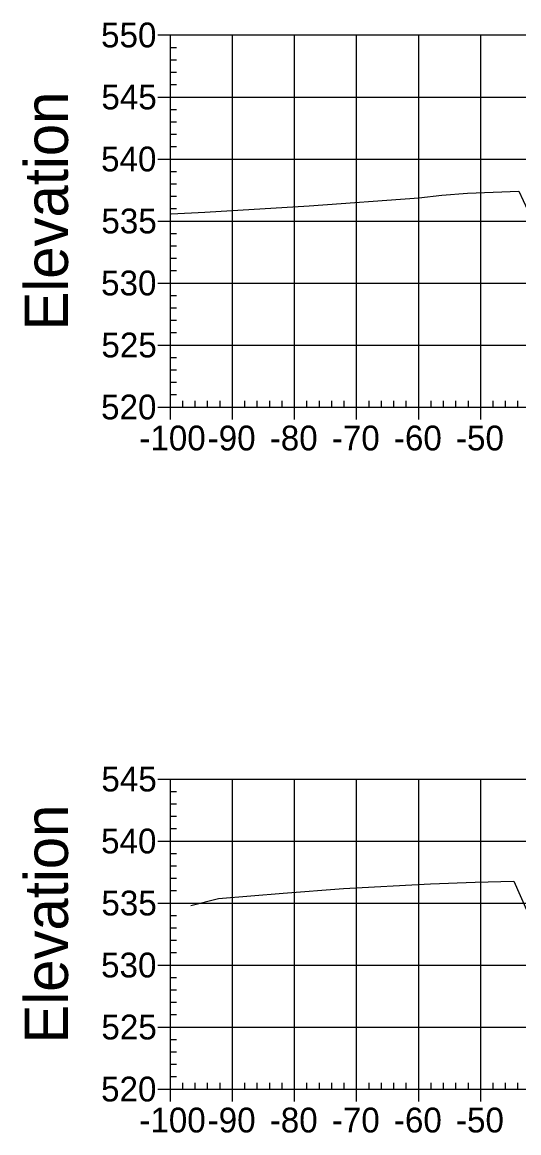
# Model space of a CAD drawing. Extents: x 704834 to 709892, y 372981 to 377533.
# Drawn here: x 707456 to 707536, y 376963.8 to 377142.9 of the extents above; entities that cross this region are included whole.
import ezdxf

# ---------------------------------------------------------------- set-up
doc = ezdxf.new("R2010")
doc.units = 0
for name, color, linetype in [('57', 7, 'Continuous'), ('60', 7, 'Continuous'), ('Existing', 7, 'Continuous')]:
    doc.layers.add(name, color=color, linetype=linetype)

msp = doc.modelspace()

# ---------------------------------------------------------------- linework, layer by layer
at = {"layer": '57'}
for p, q in [((707477.91, 377140.82), (707479.91, 377140.82)), ((707479.91, 377140.82), (707679.91, 377140.82)), ((707479.91, 377080.82), (707479.91, 377140.82)), ((707479.91, 377080.82), (707479.91, 377140.82)), ((707489.91, 377080.82), (707489.91, 377140.82)), ((707499.91, 377080.82), (707499.91, 377140.82)), ((707509.91, 377080.82), (707509.91, 377140.82)), ((707519.91, 377080.82), (707519.91, 377140.82)), ((707529.91, 377080.82), (707529.91, 377140.82)), ((707479.91, 377138.82), (707480.91, 377138.82)), ((707479.91, 377136.82), (707480.91, 377136.82)), ((707479.91, 377134.82), (707480.91, 377134.82)), ((707479.91, 377132.82), (707480.91, 377132.82)), ((707477.91, 377130.82), (707479.91, 377130.82)), ((707479.91, 377130.82), (707679.91, 377130.82)), ((707479.91, 377128.82), (707480.91, 377128.82)), ((707479.91, 377126.82), (707480.91, 377126.82)), ((707479.91, 377124.82), (707480.91, 377124.82)), ((707479.91, 377122.82), (707480.91, 377122.82)), ((707477.91, 377120.82), (707479.91, 377120.82)), ((707479.91, 377120.82), (707679.91, 377120.82)), ((707479.91, 377118.82), (707480.91, 377118.82)), ((707479.91, 377116.82), (707480.91, 377116.82)), ((707479.91, 377114.82), (707480.91, 377114.82)), ((707479.91, 377112.82), (707480.91, 377112.82)), ((707477.91, 377110.82), (707479.91, 377110.82)), ((707479.91, 377110.82), (707679.91, 377110.82)), ((707479.91, 377108.82), (707480.91, 377108.82)), ((707479.91, 377106.82), (707480.91, 377106.82)), ((707479.91, 377104.82), (707480.91, 377104.82)), ((707479.91, 377102.82), (707480.91, 377102.82)), ((707477.91, 377100.82), (707479.91, 377100.82)), ((707479.91, 377100.82), (707679.91, 377100.82)), ((707479.91, 377098.82), (707480.91, 377098.82)), ((707479.91, 377096.82), (707480.91, 377096.82)), ((707479.91, 377094.82), (707480.91, 377094.82)), ((707479.91, 377092.82), (707480.91, 377092.82)), ((707477.91, 377090.82), (707479.91, 377090.82)), ((707479.91, 377090.82), (707679.91, 377090.82)), ((707479.91, 377088.82), (707480.91, 377088.82)), ((707479.91, 377086.82), (707480.91, 377086.82)), ((707479.91, 377084.82), (707480.91, 377084.82)), ((707479.91, 377082.82), (707480.91, 377082.82)), ((707481.91, 377080.82), (707481.91, 377081.82)), ((707483.91, 377080.82), (707483.91, 377081.82)), ((707485.91, 377080.82), (707485.91, 377081.82)), ((707487.91, 377080.82), (707487.91, 377081.82)), ((707491.91, 377080.82), (707491.91, 377081.82)), ((707493.91, 377080.82), (707493.91, 377081.82)), ((707495.91, 377080.82), (707495.91, 377081.82)), ((707497.91, 377080.82), (707497.91, 377081.82)), ((707501.91, 377080.82), (707501.91, 377081.82)), ((707503.91, 377080.82), (707503.91, 377081.82)), ((707505.91, 377080.82), (707505.91, 377081.82)), ((707507.91, 377080.82), (707507.91, 377081.82)), ((707511.91, 377080.82), (707511.91, 377081.82)), ((707513.91, 377080.82), (707513.91, 377081.82)), ((707515.91, 377080.82), (707515.91, 377081.82)), ((707517.91, 377080.82), (707517.91, 377081.82)), ((707521.91, 377080.82), (707521.91, 377081.82)), ((707523.91, 377080.82), (707523.91, 377081.82)), ((707525.91, 377080.82), (707525.91, 377081.82)), ((707527.91, 377080.82), (707527.91, 377081.82)), ((707531.91, 377080.82), (707531.91, 377081.82)), ((707533.91, 377080.82), (707533.91, 377081.82)), ((707535.91, 377080.82), (707535.91, 377081.82)), ((707477.91, 377080.82), (707479.91, 377080.82)), ((707479.91, 377080.82), (707679.91, 377080.82)), ((707479.91, 377080.82), (707679.91, 377080.82)), ((707479.91, 377078.82), (707479.91, 377080.82)), ((707489.91, 377078.82), (707489.91, 377080.82)), ((707499.91, 377078.82), (707499.91, 377080.82)), ((707509.91, 377078.82), (707509.91, 377080.82)), ((707519.91, 377078.82), (707519.91, 377080.82)), ((707529.91, 377078.82), (707529.91, 377080.82)), ((707477.91, 377020.82), (707479.91, 377020.82)), ((707479.91, 377020.82), (707679.91, 377020.82)), ((707479.91, 376970.82), (707479.91, 377020.82)), ((707479.91, 376970.82), (707479.91, 377020.82)), ((707489.91, 376970.82), (707489.91, 377020.82)), ((707499.91, 376970.82), (707499.91, 377020.82)), ((707509.91, 376970.82), (707509.91, 377020.82)), ((707519.91, 376970.82), (707519.91, 377020.82)), ((707529.91, 376970.82), (707529.91, 377020.82)), ((707479.91, 377018.82), (707480.91, 377018.82)), ((707479.91, 377016.82), (707480.91, 377016.82)), ((707479.91, 377014.82), (707480.91, 377014.82)), ((707479.91, 377012.82), (707480.91, 377012.82)), ((707477.91, 377010.82), (707479.91, 377010.82)), ((707479.91, 377010.82), (707679.91, 377010.82)), ((707479.91, 377008.82), (707480.91, 377008.82)), ((707479.91, 377006.82), (707480.91, 377006.82)), ((707479.91, 377004.82), (707480.91, 377004.82)), ((707479.91, 377002.82), (707480.91, 377002.82)), ((707477.91, 377000.82), (707479.91, 377000.82)), ((707479.91, 377000.82), (707679.91, 377000.82)), ((707479.91, 376998.82), (707480.91, 376998.82)), ((707479.91, 376996.82), (707480.91, 376996.82)), ((707479.91, 376994.82), (707480.91, 376994.82)), ((707479.91, 376992.82), (707480.91, 376992.82)), ((707477.91, 376990.82), (707479.91, 376990.82)), ((707479.91, 376990.82), (707679.91, 376990.82)), ((707479.91, 376988.82), (707480.91, 376988.82)), ((707479.91, 376986.82), (707480.91, 376986.82)), ((707479.91, 376984.82), (707480.91, 376984.82)), ((707479.91, 376982.82), (707480.91, 376982.82)), ((707477.91, 376980.82), (707479.91, 376980.82)), ((707479.91, 376980.82), (707679.91, 376980.82)), ((707479.91, 376978.82), (707480.91, 376978.82)), ((707479.91, 376976.82), (707480.91, 376976.82)), ((707479.91, 376974.82), (707480.91, 376974.82)), ((707479.91, 376972.82), (707480.91, 376972.82)), ((707477.91, 376970.82), (707479.91, 376970.82)), ((707479.91, 376970.82), (707679.91, 376970.82)), ((707479.91, 376970.82), (707679.91, 376970.82)), ((707479.91, 376968.82), (707479.91, 376970.82)), ((707481.91, 376970.82), (707481.91, 376971.82)), ((707483.91, 376970.82), (707483.91, 376971.82)), ((707485.91, 376970.82), (707485.91, 376971.82)), ((707487.91, 376970.82), (707487.91, 376971.82)), ((707489.91, 376968.82), (707489.91, 376970.82)), ((707491.91, 376970.82), (707491.91, 376971.82)), ((707493.91, 376970.82), (707493.91, 376971.82)), ((707495.91, 376970.82), (707495.91, 376971.82)), ((707497.91, 376970.82), (707497.91, 376971.82)), ((707499.91, 376968.82), (707499.91, 376970.82)), ((707501.91, 376970.82), (707501.91, 376971.82)), ((707503.91, 376970.82), (707503.91, 376971.82)), ((707505.91, 376970.82), (707505.91, 376971.82)), ((707507.91, 376970.82), (707507.91, 376971.82)), ((707509.91, 376968.82), (707509.91, 376970.82)), ((707511.91, 376970.82), (707511.91, 376971.82)), ((707513.91, 376970.82), (707513.91, 376971.82)), ((707515.91, 376970.82), (707515.91, 376971.82)), ((707517.91, 376970.82), (707517.91, 376971.82)), ((707519.91, 376968.82), (707519.91, 376970.82)), ((707521.91, 376970.82), (707521.91, 376971.82)), ((707523.91, 376970.82), (707523.91, 376971.82)), ((707525.91, 376970.82), (707525.91, 376971.82)), ((707527.91, 376970.82), (707527.91, 376971.82)), ((707529.91, 376968.82), (707529.91, 376970.82)), ((707531.91, 376970.82), (707531.91, 376971.82)), ((707533.91, 376970.82), (707533.91, 376971.82)), ((707535.91, 376970.82), (707535.91, 376971.82))]:
    msp.add_line(p, q, dxfattribs=at)
at = {"layer": 'Existing'}
for points in [[(707479.91, 377112), (707480.06, 377111.99), (707485.45, 377112.25), (707502.29, 377113.27), (707519.92, 377114.54), (707523.66, 377115), (707527.8, 377115.31), (707536.02, 377115.61), (707537.42, 377112.6)], [(707483.19, 377000.4), (707487.64, 377001.55), (707498.09, 377002.39), (707507.81, 377003.16), (707521.79, 377003.94), (707529.02, 377004.19), (707535.22, 377004.34), (707537.52, 376999.25)]]:
    msp.add_lwpolyline(points, dxfattribs=at)

# ---------------------------------------------------------------- texts
at = {"layer": '57'}
for s, p in [('550', (707468.74, 377138.82)), ('545', (707468.79, 377128.82)), ('540', (707468.74, 377118.82)), ('535', (707468.79, 377108.82)), ('530', (707468.74, 377098.82)), ('525', (707468.79, 377088.82)), ('520', (707468.74, 377078.82)), ('-100', (707474.9, 377073.82)), ('-90', (707485.91, 377073.82)), ('-80', (707495.91, 377073.82)), ('-70', (707505.91, 377073.82)), ('-60', (707515.91, 377073.82)), ('-50', (707525.91, 377073.82)), ('545', (707468.79, 377018.82)), ('540', (707468.74, 377008.82)), ('535', (707468.79, 376998.82)), ('530', (707468.74, 376988.82)), ('525', (707468.79, 376978.82)), ('520', (707468.74, 376968.82)), ('-100', (707474.9, 376963.82)), ('-90', (707485.91, 376963.82)), ('-80', (707495.91, 376963.82)), ('-70', (707505.91, 376963.82)), ('-60', (707515.91, 376963.82)), ('-50', (707525.91, 376963.82))]:
    msp.add_text(s, height=4, dxfattribs=at).set_placement(p)
at = {"layer": '60'}
for p in [(707463.41, 377093.18), (707463.41, 376978.18)]:
    msp.add_text('Elevation', height=7, rotation=90, dxfattribs=at).set_placement(p)

doc.saveas('drawing.dxf')
